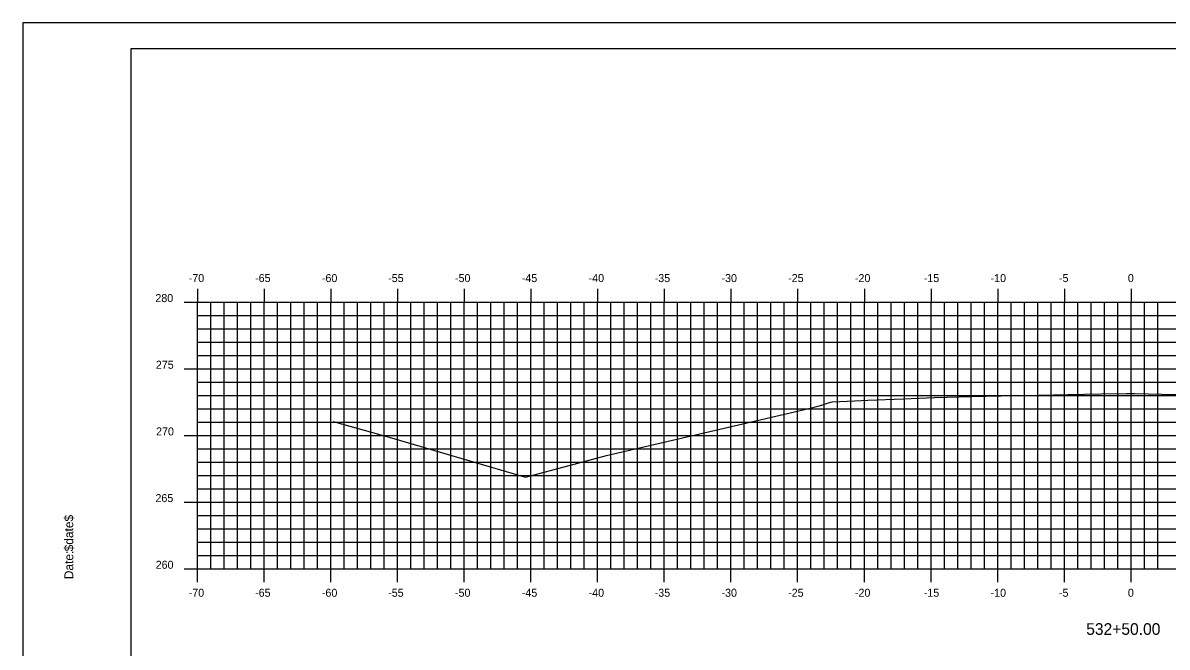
# Model space of a CAD drawing. Extents: x 1168600 to 1177589, y 610178 to 611246.
# Drawn here: x 1176752.6 to 1176838.4, y 610331.9 to 610378.7 of the extents above; entities that cross this region are included whole.
import ezdxf

# ---------------------------------------------------------------- set-up
doc = ezdxf.new("R2010")
doc.units = 0
for name, color, linetype in [('_Construction', 7, 'Continuous'), ('_Station Equation', 7, 'Continuous'), ('H_V ANNOTATION', 7, 'Continuous'), ('MAJOR', 7, 'Continuous'), ('MINOR', 7, 'Continuous')]:
    doc.layers.add(name, color=color, linetype=linetype)

msp = doc.modelspace()

# ---------------------------------------------------------------- linework, layer by layer
at = {"layer": '_Construction'}
for p, q in [((1176920.655, 610376.801), (1176760.655, 610376.801)), ((1176760.655, 610376.801), (1176760.655, 610271.801))]:
    msp.add_line(p, q, dxfattribs=at)
msp.add_lwpolyline([(1176752.561, 610268.742), (1176922.561, 610268.742), (1176922.561, 610378.742), (1176752.561, 610378.742)], close=True, dxfattribs=at)
at = {"layer": '_Station Equation'}
msp.add_lwpolyline([(1176775.833, 610348.843), (1176780.031, 610347.673), (1176790.254, 610344.676), (1176796.329, 610346.297), (1176811.484, 610349.809), (1176812.366, 610350.048), (1176812.828, 610350.195), (1176812.876, 610350.212), (1176813.245, 610350.33), (1176814.942, 610350.399), (1176815.914, 610350.44), (1176818.592, 610350.552), (1176820.914, 610350.648), (1176823.666, 610350.721), (1176825.915, 610350.778), (1176828.739, 610350.831), (1176830.915, 610350.871), (1176833.417, 610350.912), (1176835.321, 610350.944), (1176835.713, 610350.939), (1176835.916, 610350.938), (1176837.963, 610350.895), (1176840.916, 610350.836)], dxfattribs=at)
at = {"layer": 'MAJOR'}
for p, q in [((1176765.654, 610358.803), (1176765.654, 610357.801)), ((1176770.654, 610358.803), (1176770.654, 610357.801)), ((1176775.654, 610358.803), (1176775.654, 610357.801)), ((1176780.654, 610358.803), (1176780.654, 610357.801)), ((1176785.654, 610358.803), (1176785.654, 610357.801)), ((1176790.654, 610358.803), (1176790.654, 610357.801)), ((1176795.654, 610358.803), (1176795.654, 610357.801)), ((1176800.654, 610358.803), (1176800.654, 610357.801)), ((1176805.654, 610358.803), (1176805.654, 610357.801)), ((1176810.654, 610358.803), (1176810.654, 610357.801)), ((1176815.654, 610358.803), (1176815.654, 610357.801)), ((1176820.654, 610358.803), (1176820.654, 610357.801)), ((1176825.654, 610358.803), (1176825.654, 610357.801)), ((1176830.654, 610358.803), (1176830.654, 610357.801)), ((1176835.654, 610358.803), (1176835.654, 610357.801)), ((1176764.652, 610357.801), (1176765.654, 610357.801)), ((1176765.654, 610357.801), (1176905.654, 610357.801)), ((1176765.654, 610337.801), (1176765.654, 610357.801)), ((1176765.654, 610337.801), (1176765.654, 610357.801)), ((1176765.654, 610357.801), (1176905.654, 610357.801)), ((1176770.654, 610337.801), (1176770.654, 610357.801)), ((1176775.654, 610337.801), (1176775.654, 610357.801)), ((1176780.654, 610337.801), (1176780.654, 610357.801)), ((1176785.654, 610337.801), (1176785.654, 610357.801)), ((1176790.654, 610337.801), (1176790.654, 610357.801)), ((1176795.654, 610337.801), (1176795.654, 610357.801)), ((1176800.654, 610337.801), (1176800.654, 610357.801)), ((1176805.654, 610337.801), (1176805.654, 610357.801)), ((1176810.654, 610337.801), (1176810.654, 610357.801)), ((1176815.654, 610337.801), (1176815.654, 610357.801)), ((1176820.654, 610337.801), (1176820.654, 610357.801)), ((1176825.654, 610337.801), (1176825.654, 610357.801)), ((1176830.654, 610337.801), (1176830.654, 610357.801)), ((1176835.654, 610337.801), (1176835.654, 610357.801)), ((1176764.652, 610352.801), (1176765.654, 610352.801)), ((1176765.654, 610352.801), (1176905.654, 610352.801)), ((1176764.652, 610347.801), (1176765.654, 610347.801)), ((1176765.654, 610347.801), (1176905.654, 610347.801)), ((1176764.652, 610342.801), (1176765.654, 610342.801)), ((1176765.654, 610342.801), (1176905.654, 610342.801)), ((1176764.652, 610337.801), (1176765.654, 610337.801)), ((1176765.654, 610337.801), (1176905.654, 610337.801)), ((1176765.654, 610337.801), (1176905.654, 610337.801)), ((1176765.654, 610336.799), (1176765.654, 610337.801)), ((1176770.654, 610336.799), (1176770.654, 610337.801)), ((1176775.654, 610336.799), (1176775.654, 610337.801)), ((1176780.654, 610336.799), (1176780.654, 610337.801)), ((1176785.654, 610336.799), (1176785.654, 610337.801)), ((1176790.654, 610336.799), (1176790.654, 610337.801)), ((1176795.654, 610336.799), (1176795.654, 610337.801)), ((1176800.654, 610336.799), (1176800.654, 610337.801)), ((1176805.654, 610336.799), (1176805.654, 610337.801)), ((1176810.654, 610336.799), (1176810.654, 610337.801)), ((1176815.654, 610336.799), (1176815.654, 610337.801)), ((1176820.654, 610336.799), (1176820.654, 610337.801)), ((1176825.654, 610336.799), (1176825.654, 610337.801)), ((1176830.654, 610336.799), (1176830.654, 610337.801)), ((1176835.654, 610336.799), (1176835.654, 610337.801))]:
    msp.add_line(p, q, dxfattribs=at)
at = {"layer": 'MINOR'}
for p, q in [((1176766.654, 610337.801), (1176766.654, 610357.801)), ((1176767.654, 610337.801), (1176767.654, 610357.801)), ((1176768.654, 610337.801), (1176768.654, 610357.801)), ((1176769.654, 610337.801), (1176769.654, 610357.801)), ((1176771.654, 610337.801), (1176771.654, 610357.801)), ((1176772.654, 610337.801), (1176772.654, 610357.801)), ((1176773.654, 610337.801), (1176773.654, 610357.801)), ((1176774.654, 610337.801), (1176774.654, 610357.801)), ((1176776.654, 610337.801), (1176776.654, 610357.801)), ((1176777.654, 610337.801), (1176777.654, 610357.801)), ((1176778.654, 610337.801), (1176778.654, 610357.801)), ((1176779.654, 610337.801), (1176779.654, 610357.801)), ((1176781.654, 610337.801), (1176781.654, 610357.801)), ((1176782.654, 610337.801), (1176782.654, 610357.801)), ((1176783.654, 610337.801), (1176783.654, 610357.801)), ((1176784.654, 610337.801), (1176784.654, 610357.801)), ((1176786.654, 610337.801), (1176786.654, 610357.801)), ((1176787.654, 610337.801), (1176787.654, 610357.801)), ((1176788.654, 610337.801), (1176788.654, 610357.801)), ((1176789.654, 610337.801), (1176789.654, 610357.801)), ((1176791.654, 610337.801), (1176791.654, 610357.801)), ((1176792.654, 610337.801), (1176792.654, 610357.801)), ((1176793.654, 610337.801), (1176793.654, 610357.801)), ((1176794.654, 610337.801), (1176794.654, 610357.801)), ((1176796.654, 610337.801), (1176796.654, 610357.801)), ((1176797.654, 610337.801), (1176797.654, 610357.801)), ((1176798.654, 610337.801), (1176798.654, 610357.801)), ((1176799.654, 610337.801), (1176799.654, 610357.801)), ((1176801.654, 610337.801), (1176801.654, 610357.801)), ((1176802.654, 610337.801), (1176802.654, 610357.801)), ((1176803.654, 610337.801), (1176803.654, 610357.801)), ((1176804.654, 610337.801), (1176804.654, 610357.801)), ((1176806.654, 610337.801), (1176806.654, 610357.801)), ((1176807.654, 610337.801), (1176807.654, 610357.801)), ((1176808.654, 610337.801), (1176808.654, 610357.801)), ((1176809.654, 610337.801), (1176809.654, 610357.801)), ((1176811.654, 610337.801), (1176811.654, 610357.801)), ((1176812.654, 610337.801), (1176812.654, 610357.801)), ((1176813.654, 610337.801), (1176813.654, 610357.801)), ((1176814.654, 610337.801), (1176814.654, 610357.801)), ((1176816.654, 610337.801), (1176816.654, 610357.801)), ((1176817.654, 610337.801), (1176817.654, 610357.801)), ((1176818.654, 610337.801), (1176818.654, 610357.801)), ((1176819.654, 610337.801), (1176819.654, 610357.801)), ((1176821.654, 610337.801), (1176821.654, 610357.801)), ((1176822.654, 610337.801), (1176822.654, 610357.801)), ((1176823.654, 610337.801), (1176823.654, 610357.801)), ((1176824.654, 610337.801), (1176824.654, 610357.801)), ((1176826.654, 610337.801), (1176826.654, 610357.801)), ((1176827.654, 610337.801), (1176827.654, 610357.801)), ((1176828.654, 610337.801), (1176828.654, 610357.801)), ((1176829.654, 610337.801), (1176829.654, 610357.801)), ((1176831.654, 610337.801), (1176831.654, 610357.801)), ((1176832.654, 610337.801), (1176832.654, 610357.801)), ((1176833.654, 610337.801), (1176833.654, 610357.801)), ((1176834.654, 610337.801), (1176834.654, 610357.801)), ((1176836.654, 610337.801), (1176836.654, 610357.801)), ((1176837.654, 610337.801), (1176837.654, 610357.801)), ((1176765.654, 610356.801), (1176905.654, 610356.801)), ((1176765.654, 610356.801), (1176766.656, 610356.801)), ((1176765.654, 610355.801), (1176905.654, 610355.801)), ((1176765.654, 610355.801), (1176766.656, 610355.801)), ((1176765.654, 610354.801), (1176905.654, 610354.801)), ((1176765.654, 610354.801), (1176766.656, 610354.801)), ((1176765.654, 610353.801), (1176905.654, 610353.801)), ((1176765.654, 610353.801), (1176766.656, 610353.801)), ((1176765.654, 610351.801), (1176905.654, 610351.801)), ((1176765.654, 610351.801), (1176766.656, 610351.801)), ((1176765.654, 610350.801), (1176905.654, 610350.801)), ((1176765.654, 610350.801), (1176766.656, 610350.801)), ((1176765.654, 610349.801), (1176905.654, 610349.801)), ((1176765.654, 610349.801), (1176766.656, 610349.801)), ((1176765.654, 610348.801), (1176905.654, 610348.801)), ((1176765.654, 610348.801), (1176766.656, 610348.801)), ((1176765.654, 610346.801), (1176905.654, 610346.801)), ((1176765.654, 610346.801), (1176766.656, 610346.801)), ((1176765.654, 610345.801), (1176905.654, 610345.801)), ((1176765.654, 610345.801), (1176766.656, 610345.801)), ((1176765.654, 610344.801), (1176905.654, 610344.801)), ((1176765.654, 610344.801), (1176766.656, 610344.801)), ((1176765.654, 610343.801), (1176905.654, 610343.801)), ((1176765.654, 610343.801), (1176766.656, 610343.801)), ((1176765.654, 610341.801), (1176905.654, 610341.801)), ((1176765.654, 610341.801), (1176766.656, 610341.801)), ((1176765.654, 610340.801), (1176905.654, 610340.801)), ((1176765.654, 610340.801), (1176766.656, 610340.801)), ((1176765.654, 610339.801), (1176905.654, 610339.801)), ((1176765.654, 610339.801), (1176766.656, 610339.801)), ((1176765.654, 610338.801), (1176905.654, 610338.801)), ((1176765.654, 610338.801), (1176766.656, 610338.801))]:
    msp.add_line(p, q, dxfattribs=at)

# ---------------------------------------------------------------- texts
at = {"layer": '_Construction'}
for s, p in [('$date$', (1176756.34, 610339.106)), ('Date:', (1176756.34, 610337.018))]:
    msp.add_text(s, height=0.6696, rotation=90, dxfattribs=at).set_placement(p)
at = {"layer": 'H_V ANNOTATION'}
for s, height, p in [('-70', 0.6, (1176764.996, 610359.301)), ('-65', 0.6, (1176769.972, 610359.301)), ('-60', 0.6, (1176774.98, 610359.301)), ('-55', 0.6, (1176779.951, 610359.301)), ('-50', 0.6, (1176784.959, 610359.301)), ('-45', 0.6, (1176789.972, 610359.301)), ('-40', 0.6, (1176794.98, 610359.301)), ('-35', 0.6, (1176799.935, 610359.301)), ('-30', 0.6, (1176804.943, 610359.301)), ('-25', 0.6, (1176809.94, 610359.301)), ('-20', 0.6, (1176814.948, 610359.301)), ('-15', 0.6, (1176820.111, 610359.301)), ('-10', 0.6, (1176825.119, 610359.301)), ('-5', 0.6, (1176830.245, 610359.301)), ('0', 0.6, (1176835.414, 610359.301)), ('280', 0.6, (1176762.495, 610357.801)), ('275', 0.6, (1176762.532, 610352.801)), ('270', 0.6, (1176762.548, 610347.801)), ('265', 0.6, (1176762.501, 610342.801)), ('260', 0.6, (1176762.517, 610337.801)), ('-70', 0.6, (1176764.996, 610335.701)), ('-65', 0.6, (1176769.972, 610335.701)), ('-60', 0.6, (1176774.98, 610335.701)), ('-55', 0.6, (1176779.951, 610335.701)), ('-50', 0.6, (1176784.959, 610335.701)), ('-45', 0.6, (1176789.972, 610335.701)), ('-40', 0.6, (1176794.98, 610335.701)), ('-35', 0.6, (1176799.935, 610335.701)), ('-30', 0.6, (1176804.943, 610335.701)), ('-25', 0.6, (1176809.94, 610335.701)), ('-20', 0.6, (1176814.948, 610335.701)), ('-15', 0.6, (1176820.111, 610335.701)), ('-10', 0.6, (1176825.119, 610335.701)), ('-5', 0.6, (1176830.245, 610335.701)), ('0', 0.6, (1176835.414, 610335.701)), ('532+50.00', 0.875, (1176832.291, 610332.844))]:
    msp.add_text(s, height=height, dxfattribs=at).set_placement(p)

doc.saveas('drawing.dxf')
